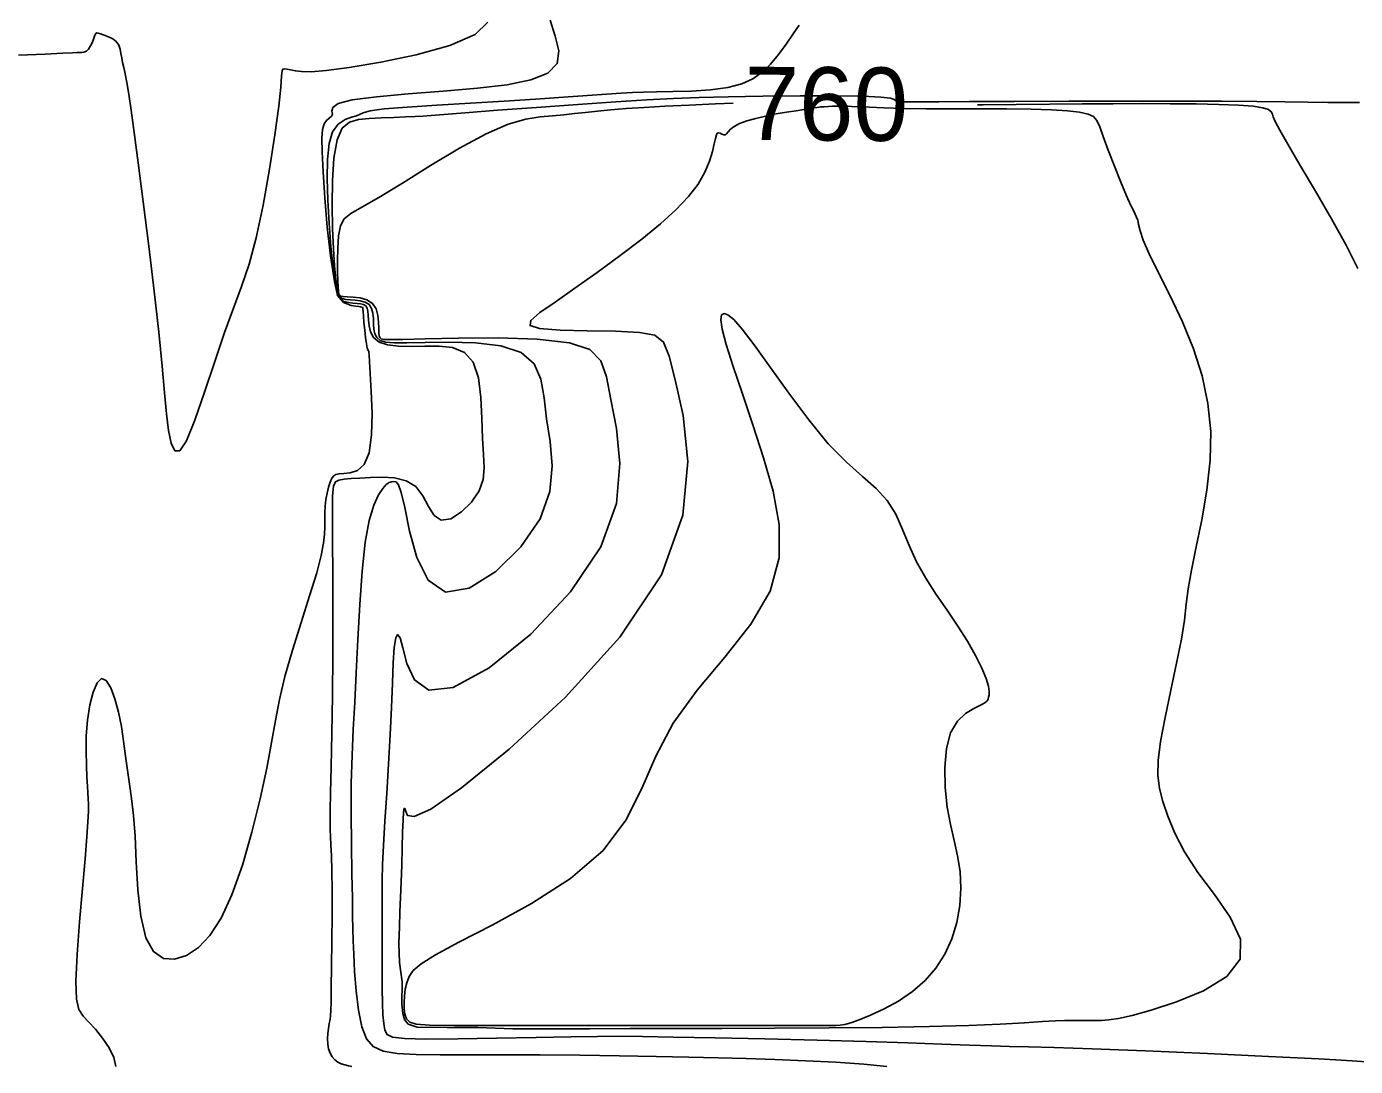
# Model space of a CAD drawing. Extents: x 2566142 to 2571431, y 418755 to 421584.
# Drawn here: x 2566506.9 to 2566869.4, y 421009.1 to 421292.8 of the extents above; entities that cross this region are included whole.
import ezdxf

# ---------------------------------------------------------------- set-up
doc = ezdxf.new("R2010")
doc.units = 0
for name, color, linetype in [('Contour_ADS_Label_Major', 7, 'Continuous'), ('Contour_ADS_Major', 7, 'Continuous'), ('Contour_ADS_Minor', 7, 'Continuous')]:
    doc.layers.add(name, color=color, linetype=linetype)

msp = doc.modelspace()

# ---------------------------------------------------------------- linework, layer by layer
at = {"layer": 'Contour_ADS_Major'}
for points in [[(2566699.63, 421271.89), (2566694.83, 421271.71), (2566687.63, 421271.39), (2566681.05, 421271.06), (2566675.37, 421270.73), (2566670.51, 421270.41), (2566666.32, 421270.08), (2566662.68, 421269.74), (2566659.43, 421269.39), (2566656.41, 421269.04), (2566653.45, 421268.73), (2566650.4, 421268.45), (2566647.06, 421268.17), (2566643.14, 421267.54), (2566638.34, 421266.14), (2566632.34, 421263.58), (2566625.03, 421259.63), (2566617.11, 421254.88), (2566609.46, 421250.12), (2566602.99, 421246.15), (2566598.35, 421243.51), (2566595.36, 421241.79), (2566593.59, 421240.32), (2566592.61, 421238.44), (2566592.06, 421235.69), (2566591.8, 421232.34), (2566591.73, 421228.89), (2566591.76, 421225.79), (2566591.82, 421223.42), (2566591.9, 421221.74), (2566592, 421220.61), (2566592.12, 421219.9), (2566592.3, 421219.46), (2566592.65, 421219.22), (2566593.3, 421219.12), (2566594.41, 421219.07), (2566596.02, 421219), (2566597.91, 421218.78), (2566599.78, 421218.26), (2566601.31, 421217.29), (2566602.28, 421215.8), (2566602.78, 421213.99), (2566602.96, 421212.13), (2566603, 421210.49), (2566603.03, 421209.27), (2566603.12, 421208.45), (2566603.32, 421207.93), (2566603.67, 421207.62), (2566604.35, 421207.45), (2566606.04, 421207.4), (2566609.54, 421207.45), (2566615.66, 421207.61), (2566624.79, 421207.82), (2566635.57, 421207.87), (2566646.23, 421207.54), (2566654.99, 421206.55), (2566660.56, 421204.68), (2566663.57, 421201.65), (2566665.12, 421197.21), (2566666.32, 421191.1), (2566667.85, 421183.15), (2566668.8, 421173.58), (2566667.82, 421162.71), (2566663.57, 421150.87), (2566655.28, 421138.56), (2566644.44, 421127.07), (2566633.09, 421117.89), (2566623.31, 421112.48), (2566616.65, 421111.79), (2566612.72, 421114.57), (2566610.67, 421119.02), (2566609.61, 421123.34), (2566608.82, 421126.06), (2566608.16, 421126.93), (2566607.63, 421126.03), (2566607.23, 421123.43), (2566606.94, 421119.24), (2566606.71, 421113.7), (2566606.47, 421107.06), (2566606.15, 421099.59), (2566605.7, 421091.59), (2566605.19, 421083.55), (2566604.69, 421075.99), (2566604.3, 421069.42), (2566604.07, 421064.19), (2566603.97, 421059.86), (2566603.96, 421055.83), (2566603.96, 421051.48), (2566603.95, 421046.38), (2566603.92, 421040.84), (2566603.9, 421035.33), (2566603.92, 421030.36), (2566603.99, 421026.31), (2566604.13, 421023.15), (2566604.36, 421020.77), (2566604.69, 421019.03), (2566605.27, 421017.83), (2566606.78, 421017.08), (2566610.03, 421016.68), (2566615.82, 421016.55), (2566624.59, 421016.61)], [(2566870.05, 421226.83), (2566866.9, 421233.12), (2566862.9, 421240.35), (2566858.52, 421247.89), (2566854.33, 421254.93), (2566850.93, 421260.68), (2566848.73, 421264.57), (2566847.53, 421266.9), (2566846.99, 421268.17), (2566846.73, 421268.91), (2566846.41, 421269.54), (2566845.67, 421270.13), (2566844.16, 421270.65), (2566841.51, 421271.06), (2566837.46, 421271.37), (2566832.18, 421271.57), (2566825.91, 421271.69), (2566818.89, 421271.75), (2566811.35, 421271.77), (2566803.35, 421271.76), (2566794.9, 421271.72), (2566786.03, 421271.65), (2566776.85, 421271.55), (2566767.82, 421271.46), (2566766.29, 421271.44)], [(2566624.59, 421016.61), (2566635.16, 421016.78), (2566645.97, 421017), (2566655.49, 421017.2), (2566662.67, 421017.3), (2566668.62, 421017.32), (2566674.95, 421017.25), (2566683.29, 421017.1), (2566694.73, 421016.88), (2566708.31, 421016.6), (2566722.54, 421016.28), (2566735.93, 421015.93), (2566747.3, 421015.56), (2566756.6, 421015.22), (2566764.11, 421014.92), (2566770.09, 421014.7), (2566775, 421014.58), (2566780.19, 421014.47), (2566787.19, 421014.28), (2566797.56, 421013.92), (2566812.14, 421013.34), (2566829.04, 421012.61), (2566845.67, 421011.85), (2566859.44, 421011.18), (2566868.48, 421010.67), (2566873.7, 421010.23)]]:
    msp.add_lwpolyline(points, dxfattribs=at)
at = {"layer": 'Contour_ADS_Minor'}
for points in [[(2566632.78, 421294.02), (2566629.31, 421290.66), (2566622.4, 421287.65), (2566613.25, 421285.1), (2566603.53, 421283.07), (2566594.9, 421281.63), (2566588.64, 421280.8), (2566584.53, 421280.48), (2566581.94, 421280.5), (2566580.26, 421280.72), (2566578.97, 421280.98), (2566577.97, 421281.21), (2566577.25, 421281.31), (2566576.82, 421281.2), (2566576.63, 421280.7), (2566576.52, 421279.27), (2566576.28, 421276.26), (2566575.71, 421271.04), (2566574.67, 421263.27), (2566573.21, 421253.88), (2566571.48, 421244.11), (2566569.59, 421235.18), (2566567.64, 421227.96), (2566565.6, 421221.89), (2566563.4, 421216.01), (2566560.97, 421209.38), (2566558.28, 421201.42), (2566555.51, 421193.02), (2566552.87, 421185.39), (2566550.56, 421179.77), (2566548.75, 421177.09), (2566547.4, 421177.06), (2566546.4, 421179.1), (2566545.67, 421182.6), (2566545.11, 421187.13), (2566544.57, 421192.88), (2566543.92, 421200.19), (2566543.01, 421209.41), (2566541.76, 421220.63), (2566540.28, 421232.88), (2566538.76, 421244.94), (2566537.39, 421255.59), (2566536.3, 421263.88), (2566535.47, 421270), (2566534.82, 421274.4), (2566534.31, 421277.56), (2566533.86, 421279.9), (2566533.47, 421281.66)], [(2566649.72, 421294.52), (2566651.16, 421290.21), (2566652.13, 421286.15), (2566651.69, 421282.69), (2566649.13, 421280.09), (2566644.5, 421278.24), (2566638.01, 421276.94), (2566629.91, 421275.98), (2566620.59, 421275.18), (2566611.03, 421274.43), (2566602.37, 421273.67), (2566595.75, 421272.8), (2566591.98, 421271.79), (2566590.45, 421270.72), (2566590.22, 421269.72), (2566590.36, 421268.9), (2566590.11, 421268.32), (2566589.5, 421267.83), (2566588.75, 421267.21), (2566588.08, 421266.26), (2566587.65, 421264.74), (2566587.49, 421262.31), (2566587.56, 421258.59), (2566587.83, 421253.21), (2566588.29, 421246.07), (2566588.96, 421238.05), (2566589.86, 421230.29), (2566590.98, 421223.22), (2566591.79, 421219.44), (2566593.4, 421217.55), (2566595.52, 421216.71), (2566596.76, 421216.48), (2566597.61, 421216.4), (2566598.13, 421216.34), (2566598.41, 421216.29), (2566598.54, 421216.22), (2566598.62, 421216.08), (2566598.67, 421215.74), (2566598.73, 421215.05), (2566598.83, 421213.86), (2566598.98, 421212.09), (2566599.17, 421210.01), (2566599.4, 421207.95), (2566599.62, 421206.25), (2566599.84, 421205.16), (2566600.04, 421204.59), (2566600.19, 421204.34), (2566600.29, 421204.21), (2566600.34, 421203.98), (2566600.38, 421203.21), (2566600.46, 421201.43), (2566600.65, 421198.18), (2566600.95, 421193.22), (2566601.17, 421187.29), (2566601.06, 421181.39), (2566600.4, 421176.49), (2566599.02, 421173.33), (2566597.19, 421171.67), (2566595.23, 421171.01), (2566593.48, 421170.86), (2566592.2, 421170.79), (2566591.33, 421170.63), (2566590.72, 421170.27), (2566590.24, 421169.59), (2566589.76, 421168.53), (2566589.31, 421167.14), (2566588.91, 421165.52), (2566588.6, 421163.77), (2566588.42, 421161.97), (2566588.33, 421160.14), (2566588.3, 421158.26), (2566588.29, 421156.35), (2566588.24, 421154.33), (2566587.98, 421151.85), (2566587.32, 421148.47), (2566586.08, 421143.76), (2566584.15, 421137.5), (2566581.82, 421130.21), (2566579.45, 421122.63), (2566577.4, 421115.48), (2566575.93, 421109.25), (2566574.83, 421103.48), (2566573.79, 421097.46), (2566572.49, 421090.49), (2566570.68, 421082.13), (2566568.41, 421073.01), (2566565.81, 421063.98), (2566562.97, 421055.94), (2566560.01, 421049.58), (2566556.94, 421044.85), (2566553.8, 421041.54), (2566550.58, 421039.41), (2566547.34, 421038.34), (2566544.26, 421038.57), (2566541.56, 421040.42), (2566539.46, 421044.22), (2566538.1, 421050.1), (2566537.31, 421057.3), (2566536.87, 421064.88), (2566536.53, 421071.88), (2566536.09, 421077.58)], [(2566717.68, 421293.18), (2566716.02, 421290.79), (2566714.11, 421288.04), (2566712.04, 421285.21), (2566709.86, 421282.56), (2566707.6, 421280.34), (2566705.06, 421278.55), (2566702, 421277.18), (2566698.18, 421276.2), (2566693.49, 421275.58), (2566688.33, 421275.22), (2566683.24, 421275.05), (2566678.77, 421274.97), (2566675.25, 421274.89), (2566672.24, 421274.79), (2566669.09, 421274.62), (2566665.15, 421274.36), (2566659.91, 421273.99), (2566653.4, 421273.53), (2566645.78, 421273.01), (2566637.22, 421272.47), (2566627.99, 421271.92), (2566618.86, 421271.39), (2566610.72, 421270.85), (2566604.45, 421270.32), (2566600.65, 421269.79), (2566598.71, 421269.29), (2566597.78, 421268.83), (2566596.96, 421268.42), (2566595.58, 421268.04), (2566593.8, 421267.41), (2566591.96, 421266.21), (2566590.42, 421264.11), (2566589.45, 421260.86), (2566589, 421256.56), (2566588.94, 421251.38), (2566589.13, 421245.48), (2566589.46, 421239.12), (2566589.94, 421232.79), (2566590.57, 421227.09), (2566591.15, 421222.99), (2566591.97, 421219.51), (2566593.5, 421217.76), (2566594.78, 421217.52), (2566595.98, 421217.34), (2566597.08, 421217.27), (2566598.06, 421217.15), (2566598.86, 421216.94), (2566599.46, 421216.57), (2566599.84, 421215.98), (2566600.04, 421215.16), (2566600.14, 421214.08), (2566600.22, 421212.74), (2566600.36, 421211.15), (2566600.76, 421209.49), (2566601.6, 421207.96), (2566603.11, 421206.74), (2566605.41, 421206), (2566608.38, 421205.65), (2566611.85, 421205.56), (2566615.61, 421205.62)], [(2566533.47, 421281.66), (2566533.15, 421283.04), (2566532.9, 421284.26), (2566532.7, 421285.47), (2566532.46, 421286.65), (2566532.07, 421287.75), (2566531.42, 421288.7), (2566530.44, 421289.46), (2566529.27, 421290.04), (2566528.11, 421290.48), (2566527.14, 421290.8), (2566526.49, 421291.02), (2566526.1, 421291.08), (2566525.85, 421290.91), (2566525.61, 421290.42), (2566525.3, 421289.6), (2566524.9, 421288.58), (2566524.41, 421287.54), (2566523.86, 421286.68), (2566523.25, 421286.12), (2566522.61, 421285.84), (2566521.99, 421285.73), (2566521.41, 421285.71), (2566520.78, 421285.7), (2566519.5, 421285.65), (2566516.82, 421285.53), (2566512.03, 421285.31), (2566504.75, 421284.97)], [(2566870.5, 421272.04), (2566866.56, 421272.08), (2566861.87, 421272.12), (2566856.42, 421272.18), (2566850.11, 421272.26), (2566842.49, 421272.35), (2566833.01, 421272.43), (2566821.14, 421272.48), (2566806.74, 421272.48), (2566791.23, 421272.45), (2566776.43, 421272.4), (2566764.14, 421272.35), (2566755.73, 421272.3), (2566750.64, 421272.27), (2566747.88, 421272.25), (2566746.45, 421272.25), (2566745.5, 421272.26), (2566744.81, 421272.3), (2566744.33, 421272.41), (2566743.99, 421272.61), (2566743.62, 421272.91), (2566742.55, 421273.25), (2566739.96, 421273.57), (2566735.07, 421273.81), (2566727.41, 421273.91), (2566717.9, 421273.9), (2566707.79, 421273.79), (2566698.34, 421273.64), (2566690.42, 421273.45), (2566683.36, 421273.2), (2566676.12, 421272.83), (2566667.64, 421272.3), (2566657.29, 421271.58), (2566646.06, 421270.76), (2566635.37, 421269.96), (2566626.61, 421269.29), (2566620.79, 421268.83), (2566617.27, 421268.54), (2566615, 421268.38), (2566612.95, 421268.26), (2566610.28, 421268.15), (2566607.1, 421268.03), (2566603.7, 421267.89), (2566600.41, 421267.74), (2566597.48, 421267.49), (2566595.01, 421266.75), (2566593.05, 421265.04), (2566591.63, 421261.86), (2566590.78, 421256.94), (2566590.38, 421250.8), (2566590.31, 421244.17), (2566590.43, 421237.75)], [(2566727.81, 421271.1), (2566726.77, 421271.06), (2566725.63, 421271.01), (2566724.5, 421270.94), (2566723.47, 421270.86), (2566722.58, 421270.75), (2566721.68, 421270.61), (2566720.55, 421270.43), (2566718.98, 421270.18), (2566716.81, 421269.84), (2566714.2, 421269.43), (2566711.36, 421268.95), (2566708.5, 421268.38), (2566705.82, 421267.75), (2566703.43, 421267.06), (2566701.43, 421266.33), (2566699.9, 421265.56), (2566698.9, 421264.8), (2566698.29, 421264.11), (2566697.89, 421263.58), (2566697.54, 421263.29), (2566697.1, 421263.3), (2566696.59, 421263.49), (2566696.08, 421263.71), (2566695.65, 421263.83), (2566695.33, 421263.7), (2566695.08, 421263.22), (2566694.83, 421262.29), (2566694.5, 421260.79), (2566694.01, 421258.68), (2566693.22, 421256.05), (2566691.97, 421253.04), (2566690.1, 421249.79), (2566687.49, 421246.4), (2566684.07, 421242.82), (2566679.83, 421238.99), (2566674.73, 421234.83), (2566668.84, 421230.32), (2566662.59, 421225.73), (2566656.49, 421221.39), (2566651.09, 421217.65), (2566646.9, 421214.75), (2566644.44, 421212.65), (2566644.26, 421211.24), (2566646.87, 421210.4), (2566652.46, 421209.98), (2566659.87, 421209.81), (2566667.58, 421209.68), (2566674.09, 421209.38), (2566678.28, 421208.61), (2566680.68, 421206.7), (2566682.22, 421202.88), (2566683.83, 421196.39), (2566685.99, 421186.68), (2566687.32, 421174.16), (2566685.98, 421159.46), (2566680.14, 421143.22), (2566668.76, 421126.23), (2566653.95, 421109.86), (2566638.6, 421095.64), (2566625.61, 421085.11), (2566617.18, 421079.31), (2566612.7, 421077.26), (2566610.86, 421077.54), (2566610.37, 421078.69), (2566610.14, 421079.47), (2566609.93, 421079.48), (2566609.76, 421078.51), (2566609.63, 421076.37), (2566609.51, 421072.98), (2566609.41, 421068.7), (2566609.3, 421064.02), (2566609.16, 421059.42), (2566608.98, 421055.23), (2566608.79, 421051.26), (2566608.62, 421047.19), (2566608.52, 421042.66), (2566608.62, 421037.5), (2566609.41, 421032.17), (2566609.27, 421026.13), (2566609.56, 421023.53), (2566610.05, 421021.9), (2566611.06, 421020.6), (2566613.46, 421019.83), (2566621.7, 421019.73), (2566630.04, 421019.76), (2566639.59, 421019.37), (2566649.88, 421019.36), (2566660.48, 421019.4), (2566671.57, 421019.42), (2566683.49, 421019.43), (2566696.58, 421019.46), (2566710.97, 421019.51), (2566725.86, 421019.6), (2566740.29, 421019.75), (2566753.25, 421019.98), (2566763.97, 421020.3), (2566772.49, 421020.66), (2566779.09, 421021.02), (2566784.02, 421021.32), (2566787.56, 421021.52)], [(2566787.56, 421021.52), (2566790.06, 421021.63), (2566791.9, 421021.67), (2566793.43, 421021.67), (2566794.97, 421021.63), (2566796.59, 421021.6), (2566798.3, 421021.6), (2566800.13, 421021.64), (2566802.15, 421021.78), (2566804.78, 421022.18), (2566808.47, 421023.01), (2566813.7, 421024.47), (2566820.6, 421026.71), (2566827.97, 421029.76), (2566834.28, 421033.63), (2566837.98, 421038.33), (2566838.02, 421043.81), (2566835.23, 421049.8), (2566830.93, 421055.97), (2566826.43, 421062.01), (2566822.81, 421067.63), (2566820.13, 421072.75), (2566818.21, 421077.35), (2566816.87, 421081.4), (2566815.97, 421084.96), (2566815.54, 421088.5), (2566815.61, 421092.58), (2566816.26, 421097.74), (2566817.49, 421104.33), (2566819.04, 421111.73), (2566820.62, 421119.13), (2566821.92, 421125.7), (2566822.74, 421130.87), (2566823.27, 421135.18), (2566823.81, 421139.44), (2566824.65, 421144.46), (2566825.96, 421150.82), (2566827.5, 421158.26), (2566828.9, 421166.31), (2566829.8, 421174.47), (2566829.91, 421182.36), (2566829.17, 421190), (2566827.62, 421197.48), (2566825.27, 421204.9), (2566822.24, 421212.29), (2566818.9, 421219.34), (2566815.71, 421225.64), (2566813.14, 421230.79), (2566811.51, 421234.53), (2566810.65, 421237.07), (2566810.25, 421238.77), (2566810, 421239.96), (2566809.62, 421241), (2566809.03, 421242.23), (2566808.16, 421243.99), (2566806.95, 421246.64), (2566805.39, 421250.36), (2566803.65, 421254.7), (2566801.98, 421259.04), (2566800.61, 421262.77), (2566799.66, 421265.43), (2566798.89, 421267.16), (2566797.95, 421268.22), (2566796.47, 421268.89), (2566794.15, 421269.41), (2566790.86, 421269.82), (2566786.49, 421270.11), (2566780.95, 421270.29), (2566774.26, 421270.36), (2566766.87, 421270.36), (2566759.34, 421270.34), (2566752.23, 421270.36), (2566746.02, 421270.46), (2566740.84, 421270.61), (2566736.75, 421270.78), (2566733.79, 421270.93), (2566731.95, 421271.03), (2566730.96, 421271.09), (2566730.5, 421271.12), (2566730.23, 421271.14), (2566729.87, 421271.14), (2566729.36, 421271.14), (2566728.68, 421271.12), (2566727.81, 421271.1), (2566727.81, 421271.1)], [(2566590.43, 421237.75), (2566590.64, 421232.16), (2566590.92, 421227.53), (2566591.28, 421223.88), (2566591.71, 421221.09), (2566592.13, 421219.49), (2566593, 421218.62), (2566594.04, 421218.32), (2566595.19, 421218.21), (2566596.55, 421218.13), (2566597.98, 421217.97), (2566599.32, 421217.6), (2566600.39, 421216.93), (2566601.06, 421215.89), (2566601.41, 421214.58), (2566601.55, 421213.11), (2566601.61, 421211.61), (2566601.7, 421210.21), (2566601.94, 421208.97), (2566602.46, 421207.94), (2566603.39, 421207.18), (2566604.88, 421206.72), (2566607.21, 421206.52), (2566610.69, 421206.51), (2566615.64, 421206.61), (2566622.13, 421206.73), (2566629.36, 421206.54), (2566636.29, 421205.71), (2566641.87, 421203.89), (2566645.37, 421200.81), (2566647.21, 421196.62), (2566648.12, 421191.54), (2566648.8, 421185.81), (2566649.72, 421179.62), (2566650.29, 421173), (2566649.66, 421165.97), (2566647, 421158.52), (2566641.8, 421150.87), (2566634.95, 421144.12), (2566627.67, 421139.57), (2566621.2, 421138.53), (2566616.49, 421141.76), (2566613.37, 421147.93), (2566611.39, 421155.16), (2566610.12, 421161.57), (2566609.16, 421165.71), (2566608.38, 421167.82), (2566607.73, 421168.59), (2566607.13, 421168.67), (2566606.52, 421168.62), (2566605.85, 421168.39), (2566605.05, 421167.84), (2566604.08, 421166.78), (2566602.92, 421165.03), (2566601.65, 421162.24), (2566600.41, 421158.06), (2566599.31, 421152.12), (2566598.47, 421144.26), (2566597.83, 421135.12), (2566597.32, 421125.57), (2566596.88, 421116.46), (2566596.44, 421108.42), (2566596.04, 421101.11), (2566595.71, 421093.97), (2566595.51, 421086.42), (2566595.47, 421078.13), (2566595.54, 421069.63), (2566595.67, 421061.68), (2566595.8, 421055.05), (2566595.88, 421050.22), (2566595.94, 421046.63), (2566596.03, 421043.41), (2566596.17, 421039.74), (2566596.43, 421035.03), (2566596.85, 421029.69), (2566597.48, 421024.42), (2566598.38, 421019.89), (2566599.63, 421016.63), (2566601.48, 421014.53), (2566604.19, 421013.29), (2566608.03, 421012.64), (2566613.23, 421012.34), (2566619.79, 421012.25), (2566627.66, 421012.27), (2566636.79, 421012.29), (2566647.05, 421012.24), (2566657.87, 421012.13), (2566668.63, 421011.97), (2566678.67, 421011.81), (2566687.54, 421011.65), (2566695.56, 421011.48), (2566703.23, 421011.28), (2566711.06, 421011.02), (2566719.37, 421010.67), (2566727.68, 421010.24), (2566735.31, 421009.72), (2566741.6, 421009.1)], [(2566634.94, 421020.26), (2566651.36, 421020.26), (2566670.63, 421020.26), (2566689.8, 421020.25), (2566705.9, 421020.24), (2566716.71, 421020.24), (2566722.96, 421020.25), (2566726.12, 421020.26), (2566727.65, 421020.29), (2566728.82, 421020.35), (2566730.09, 421020.54), (2566731.75, 421020.98), (2566734.05, 421021.78), (2566737.16, 421023.05), (2566740.86, 421024.78), (2566744.78, 421026.95), (2566748.6, 421029.54), (2566752.02, 421032.54), (2566754.96, 421035.94), (2566757.4, 421039.72), (2566759.31, 421043.87), (2566760.67, 421048.35), (2566761.49, 421053.03), (2566761.78, 421057.72), (2566761.57, 421062.25), (2566760.89, 421066.53), (2566759.94, 421070.72), (2566758.91, 421075.08), (2566758.02, 421079.85), (2566757.46, 421085.17), (2566757.37, 421090.66), (2566757.83, 421095.81), (2566758.98, 421100.15), (2566760.82, 421103.3), (2566763.05, 421105.41), (2566765.29, 421106.76), (2566767.14, 421107.64), (2566768.32, 421108.29), (2566768.93, 421108.81), (2566769.2, 421109.3), (2566769.32, 421109.82), (2566769.46, 421110.48), (2566769.5, 421111.42), (2566769.29, 421112.84), (2566768.65, 421114.9), (2566767.45, 421117.72), (2566765.73, 421121.18), (2566763.54, 421125.09), (2566760.96, 421129.26), (2566758.06, 421133.55), (2566755.06, 421137.9), (2566752.18, 421142.31), (2566749.67, 421146.78), (2566747.65, 421151.26), (2566745.87, 421155.63), (2566744, 421159.75), (2566741.69, 421163.47), (2566738.66, 421166.75), (2566734.93, 421170.06), (2566730.55, 421173.95), (2566725.62, 421178.99), (2566720.27, 421185.49), (2566714.84, 421192.78), (2566709.76, 421199.92), (2566705.43, 421205.98), (2566702.16, 421210.24), (2566699.84, 421212.84), (2566698.26, 421214.14), (2566697.21, 421214.48), (2566696.53, 421214.11), (2566696.31, 421212.81), (2566696.68, 421210.23), (2566697.78, 421206.05), (2566699.68, 421200.06), (2566702.19, 421192.6), (2566705.03, 421184.15), (2566707.93, 421175.18), (2566710.54, 421166.09), (2566712.21, 421156.97), (2566712.18, 421147.87), (2566709.73, 421138.8), (2566704.45, 421129.77), (2566697.38, 421120.78), (2566689.87, 421111.79), (2566683.29, 421102.79), (2566678.56, 421093.78), (2566674.74, 421084.89), (2566670.43, 421076.26), (2566664.24, 421068.05), (2566655.27, 421060.41), (2566644.65, 421053.55), (2566633.96, 421047.67), (2566624.83, 421042.96), (2566618.48, 421039.53), (2566614.58, 421037.1), (2566612.42, 421035.27), (2566611.31, 421033.66), (2566610.64, 421031.95), (2566610.24, 421030.15), (2566610.02, 421028.31), (2566609.92, 421026.52)], [(2566615.61, 421205.62), (2566619.48, 421205.64), (2566623.15, 421205.21), (2566626.35, 421203.89), (2566628.75, 421201.22), (2566630.18, 421196.94), (2566630.86, 421191.59), (2566631.11, 421185.87), (2566631.28, 421180.52), (2566631.58, 421176.08), (2566631.77, 421172.42), (2566631.51, 421169.22), (2566630.43, 421166.17), (2566628.34, 421163.09), (2566625.58, 421160.37), (2566622.64, 421158.53), (2566620.03, 421158.11), (2566618.1, 421159.41), (2566616.57, 421161.89), (2566615.04, 421164.78), (2566613.1, 421167.31), (2566610.46, 421168.9), (2566607.31, 421169.65), (2566603.96, 421169.84), (2566600.73, 421169.76), (2566597.87, 421169.63), (2566595.47, 421169.48), (2566593.54, 421169.29), (2566592.1, 421169.04), (2566591.17, 421168.59), (2566590.64, 421167.38), (2566590.41, 421164.74), (2566590.36, 421159.98), (2566590.4, 421152.68), (2566590.46, 421143.33), (2566590.51, 421132.67), (2566590.49, 421121.41), (2566590.38, 421110.29), (2566590.21, 421099.9), (2566590.02, 421090.84), (2566589.85, 421083.71), (2566589.76, 421078.86), (2566589.73, 421075.77), (2566589.76, 421073.69), (2566589.85, 421071.84), (2566589.97, 421069.57), (2566590.11, 421066.53), (2566590.22, 421062.48), (2566590.28, 421057.16), (2566590.27, 421050.53), (2566590.21, 421043.29), (2566590.12, 421036.35), (2566590.05, 421030.61), (2566589.99, 421026.74), (2566589.94, 421024.39), (2566589.87, 421022.99), (2566589.73, 421021.95), (2566589.52, 421020.79), (2566589.29, 421019.47), (2566589.09, 421018.06), (2566589.01, 421016.62), (2566589.08, 421015.21), (2566589.32, 421013.88), (2566589.73, 421012.69), (2566590.29, 421011.68), (2566591.01, 421010.89), (2566591.84, 421010.29), (2566592.76, 421009.85), (2566593.73, 421009.52), (2566594.71, 421009.26), (2566595.68, 421009.05)], [(2566536.09, 421077.58), (2566535.57, 421082.18), (2566535.01, 421086.14), (2566534.46, 421089.89), (2566533.96, 421093.78), (2566533.43, 421097.8), (2566532.82, 421101.82), (2566532.05, 421105.73), (2566531.06, 421109.37), (2566529.9, 421112.37), (2566528.65, 421114.36), (2566527.39, 421114.91), (2566526.17, 421113.78), (2566525.08, 421111.25), (2566524.18, 421107.71), (2566523.55, 421103.6), (2566523.23, 421099.29), (2566523.16, 421095.07), (2566523.25, 421091.22), (2566523.41, 421088), (2566523.56, 421085.58), (2566523.68, 421083.75), (2566523.77, 421082.2), (2566523.82, 421080.61), (2566523.8, 421078.66), (2566523.68, 421075.85), (2566523.4, 421071.7), (2566522.9, 421065.7), (2566522.17, 421057.65), (2566521.37, 421048.54), (2566520.71, 421039.67), (2566520.39, 421032.34), (2566520.55, 421027.49), (2566521.22, 421024.61), (2566522.34, 421022.83), (2566523.88, 421021.27), (2566525.74, 421019.25), (2566527.7, 421016.8), (2566529.46, 421014.15), (2566530.73, 421011.51), (2566531.31, 421009.07)], [(2566609.92, 421026.52), (2566609.91, 421024.85), (2566610.08, 421023.37), (2566610.56, 421022.13), (2566611.49, 421021.21), (2566613.21, 421020.65), (2566616.82, 421020.36), (2566623.62, 421020.27), (2566634.94, 421020.26), (2566634.94, 421020.26)]]:
    msp.add_lwpolyline(points, dxfattribs=at)

# ---------------------------------------------------------------- texts
at = {"layer": 'Contour_ADS_Label_Major'}
msp.add_text('760', height=19.999, rotation=359.6164, dxfattribs=at).set_placement((2566702.7, 421261.87))

doc.saveas('drawing.dxf')
